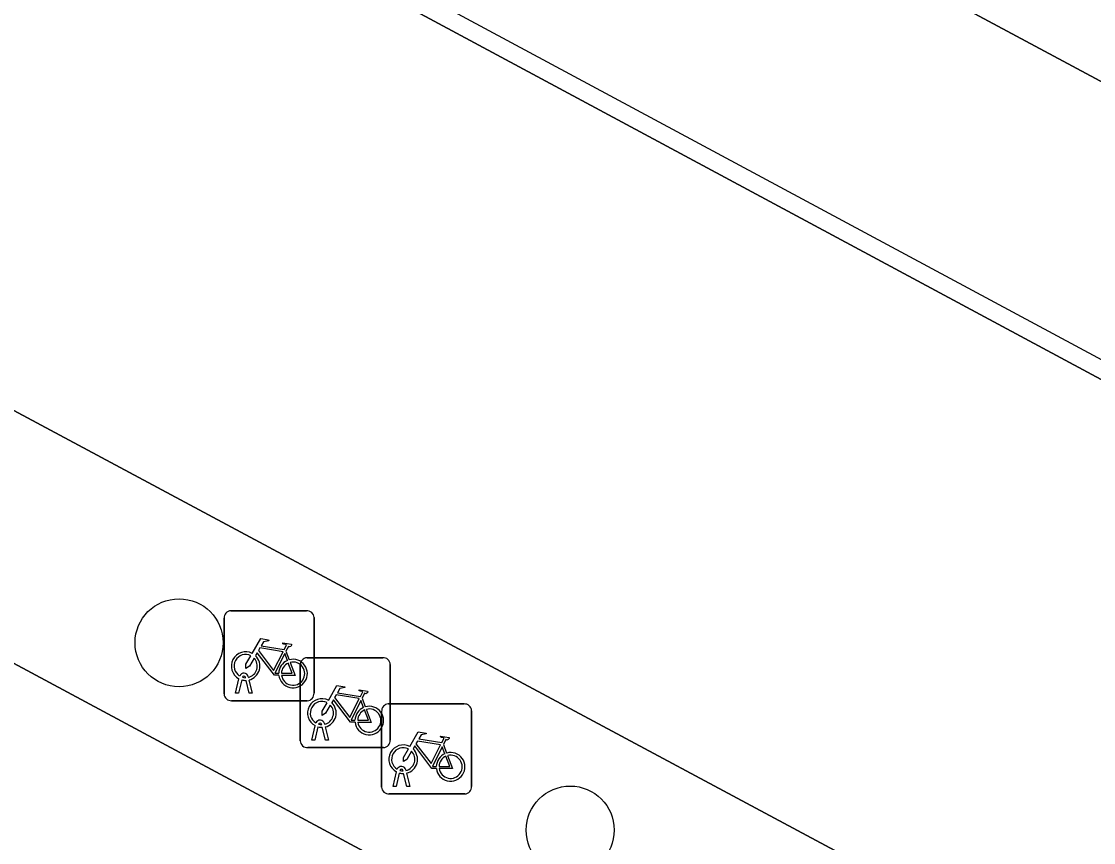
# Model space of a CAD drawing. Extents: x 159489 to 160304, y 383825 to 384531.
# Drawn here: x 159965.8 to 159977.72, y 384125.97 to 384135.1 of the extents above; entities that cross this region are included whole.
import ezdxf

# ---------------------------------------------------------------- set-up
doc = ezdxf.new("R2010")
doc.units = 0
for name, color, linetype in [('IMGEO_Boom', 7, 'Continuous'), ('IMGEO_Fietsenrek', 7, 'Continuous'), ('IMGEO_Lijnafwatering', 7, 'Continuous'), ('IMGEO_Pand', 7, 'Continuous'), ('IMGEO_Parkeervlak_gesloten', 7, 'Continuous'), ('IMGEO_Rijbaan_lokaal_gesloten', 7, 'Continuous'), ('IMGEO_Voetpad_open', 7, 'Continuous')]:
    doc.layers.add(name, color=color, linetype=linetype)

msp = doc.modelspace()

# ---------------------------------------------------------------- linework, layer by layer
at = {"layer": 'IMGEO_Boom'}
for centre in [(159967.554, 384128.192), (159971.901, 384126.11)]:
    msp.add_circle(centre, 0.489, dxfattribs=at)
at = {"layer": 'IMGEO_Fietsenrek'}
for p, q in [((159968.129, 384128.548), (159968.97, 384128.548)), ((159968.97, 384128.548), (159968.129, 384128.548)), ((159968.054, 384127.623), (159968.054, 384128.464)), ((159968.054, 384128.464), (159968.054, 384127.623)), ((159969.054, 384128.473), (159969.054, 384127.632)), ((159969.054, 384127.632), (159969.054, 384128.473)), ((159968.741, 384128.097), (159968.777, 384128.002)), ((159968.901, 384127.101), (159968.901, 384127.942)), ((159968.901, 384127.942), (159968.901, 384127.101)), ((159968.976, 384128.026), (159969.817, 384128.026)), ((159969.817, 384128.026), (159968.976, 384128.026)), ((159969.901, 384127.951), (159969.901, 384127.11)), ((159969.901, 384127.11), (159969.901, 384127.951)), ((159968.292, 384127.804), (159968.291, 384127.808)), ((159968.323, 384127.815), (159968.324, 384127.808)), ((159968.181, 384127.632), (159968.22, 384127.792)), ((159968.25, 384127.78), (159968.215, 384127.632)), ((159968.333, 384127.632), (159968.299, 384127.774)), ((159968.331, 384127.778), (159968.366, 384127.632)), ((159968.215, 384127.632), (159968.181, 384127.632)), ((159968.366, 384127.632), (159968.333, 384127.632)), ((159969.588, 384127.575), (159969.624, 384127.48)), ((159968.979, 384127.548), (159968.138, 384127.548)), ((159968.138, 384127.548), (159968.979, 384127.548)), ((159969.88, 384127.512), (159970.721, 384127.512)), ((159970.721, 384127.512), (159969.88, 384127.512)), ((159969.805, 384126.587), (159969.805, 384127.428)), ((159969.805, 384127.428), (159969.805, 384126.587)), ((159970.805, 384127.437), (159970.805, 384126.596)), ((159970.805, 384126.596), (159970.805, 384127.437)), ((159969.028, 384127.11), (159969.067, 384127.27)), ((159969.097, 384127.258), (159969.062, 384127.11)), ((159969.139, 384127.282), (159969.138, 384127.286)), ((159969.18, 384127.11), (159969.146, 384127.252)), ((159969.17, 384127.293), (159969.171, 384127.286)), ((159969.178, 384127.256), (159969.213, 384127.11)), ((159969.062, 384127.11), (159969.028, 384127.11)), ((159969.213, 384127.11), (159969.18, 384127.11)), ((159969.826, 384127.026), (159968.985, 384127.026)), ((159968.985, 384127.026), (159969.826, 384127.026)), ((159970.492, 384127.061), (159970.528, 384126.966)), ((159969.932, 384126.596), (159969.971, 384126.756)), ((159970.001, 384126.744), (159969.966, 384126.596)), ((159970.043, 384126.768), (159970.042, 384126.772)), ((159970.084, 384126.596), (159970.05, 384126.738)), ((159970.074, 384126.779), (159970.075, 384126.772)), ((159970.082, 384126.742), (159970.117, 384126.596)), ((159970.73, 384126.512), (159969.889, 384126.512)), ((159969.889, 384126.512), (159970.73, 384126.512)), ((159969.966, 384126.596), (159969.932, 384126.596)), ((159970.117, 384126.596), (159970.084, 384126.596))]:
    msp.add_line(p, q, dxfattribs=at)
for points in [[(159968.367, 384128.074), (159968.462, 384128.238), (159968.548, 384128.224), (159968.55, 384128.215), (159968.494, 384128.204), (159968.467, 384128.159), (159968.723, 384128.118)], [(159968.723, 384128.118), (159968.748, 384128.167), (159968.742, 384128.171), (159968.719, 384128.175), (159968.707, 384128.182), (159968.706, 384128.185), (159968.708, 384128.19), (159968.803, 384128.175), (159968.805, 384128.165), (159968.795, 384128.152), (159968.783, 384128.146), (159968.769, 384128.152), (159968.741, 384128.097)], [(159968.388, 384128.022), (159968.336, 384127.932), (159968.296, 384127.907), (159968.297, 384127.954), (159968.352, 384128.048)], [(159968.663, 384127.83), (159968.613, 384127.83), (159968.422, 384128.081), (159968.403, 384128.049)], [(159968.71, 384128.093), (159968.453, 384128.134), (159968.436, 384128.105), (159968.603, 384127.885), (159968.71, 384128.093)], [(159968.758, 384127.995), (159968.728, 384128.072), (159968.619, 384127.854), (159968.662, 384127.854)], [(159968.692, 384127.854), (159968.812, 384127.853), (159968.768, 384127.967)], [(159968.788, 384127.974), (159968.843, 384127.829), (159968.693, 384127.829)], [(159969.214, 384127.552), (159969.309, 384127.716), (159969.395, 384127.702), (159969.397, 384127.693), (159969.341, 384127.682), (159969.314, 384127.637), (159969.57, 384127.596)], [(159969.557, 384127.571), (159969.3, 384127.612), (159969.283, 384127.583), (159969.45, 384127.363), (159969.557, 384127.571)], [(159969.57, 384127.596), (159969.595, 384127.645), (159969.589, 384127.649), (159969.566, 384127.653), (159969.554, 384127.66), (159969.553, 384127.663), (159969.555, 384127.668), (159969.65, 384127.653), (159969.652, 384127.643), (159969.642, 384127.63), (159969.63, 384127.624), (159969.616, 384127.63), (159969.588, 384127.575)], [(159969.235, 384127.5), (159969.183, 384127.41), (159969.143, 384127.385), (159969.144, 384127.432), (159969.199, 384127.526)], [(159969.51, 384127.308), (159969.46, 384127.308), (159969.269, 384127.559), (159969.25, 384127.527)], [(159969.605, 384127.473), (159969.575, 384127.55), (159969.466, 384127.332), (159969.509, 384127.332)], [(159969.635, 384127.452), (159969.69, 384127.307), (159969.54, 384127.307)], [(159969.539, 384127.332), (159969.659, 384127.331), (159969.615, 384127.445)], [(159970.118, 384127.038), (159970.213, 384127.202), (159970.299, 384127.188), (159970.301, 384127.179), (159970.245, 384127.168), (159970.218, 384127.123), (159970.474, 384127.082)], [(159970.461, 384127.057), (159970.204, 384127.098), (159970.187, 384127.069), (159970.354, 384126.849), (159970.461, 384127.057)], [(159970.474, 384127.082), (159970.499, 384127.131), (159970.493, 384127.135), (159970.47, 384127.139), (159970.458, 384127.146), (159970.457, 384127.149), (159970.459, 384127.154), (159970.554, 384127.139), (159970.556, 384127.129), (159970.546, 384127.116), (159970.534, 384127.11), (159970.52, 384127.116), (159970.492, 384127.061)], [(159970.139, 384126.986), (159970.087, 384126.896), (159970.047, 384126.871), (159970.048, 384126.918), (159970.103, 384127.012)], [(159970.414, 384126.794), (159970.364, 384126.794), (159970.173, 384127.045), (159970.154, 384127.013)], [(159970.509, 384126.959), (159970.479, 384127.036), (159970.37, 384126.818), (159970.413, 384126.818)], [(159970.443, 384126.818), (159970.563, 384126.817), (159970.519, 384126.931)], [(159970.539, 384126.938), (159970.594, 384126.793), (159970.444, 384126.793)]]:
    msp.add_lwpolyline(points, dxfattribs=at)
for centre, radius, start, end in [((159968.132, 384128.47), 0.0779, 92.4484, 184.2845), ((159968.132, 384128.47), 0.0779, 92.4484, 184.2845), ((159968.976, 384128.47), 0.0779, 2.4484, 94.2845), ((159968.976, 384128.47), 0.0779, 2.4484, 94.2845), ((159968.294, 384127.933), 0.159, 62.6766, 242.1369), ((159968.294, 384127.933), 0.129, 63.3192, 238.903), ((159968.294, 384127.933), 0.159, 283.5766, 46.6042), ((159968.294, 384127.933), 0.129, 283.6043, 43.4302), ((159968.821, 384127.849), 0.159, 113.3408, 178.3217), ((159968.821, 384127.849), 0.159, 187.0065, 105.7708), ((159968.821, 384127.849), 0.129, 113.923, 177.9556), ((159968.821, 384127.849), 0.129, 188.6715, 104.5883), ((159968.979, 384127.948), 0.0779, 92.4484, 184.2845), ((159968.979, 384127.948), 0.0779, 92.4484, 184.2845), ((159969.823, 384127.948), 0.0779, 2.4484, 94.2845), ((159969.823, 384127.948), 0.0779, 2.4484, 94.2845), ((159968.274, 384127.804), 0.0499, 12.8025, 158.6934), ((159968.274, 384127.804), 0.0174, 12.8025, 163.4502), ((159968.294, 384127.933), 0.129, 253.415, 269.0204), ((159968.294, 384127.933), 0.159, 253.9967, 271.7867), ((159968.132, 384127.626), 0.0779, 182.4484, 274.2845), ((159968.132, 384127.626), 0.0779, 182.4484, 274.2845), ((159968.976, 384127.626), 0.0779, 272.4484, 4.2845), ((159968.976, 384127.626), 0.0779, 272.4484, 4.2845), ((159969.141, 384127.411), 0.159, 62.6766, 242.1369), ((159969.141, 384127.411), 0.129, 63.3192, 238.903), ((159969.141, 384127.411), 0.129, 283.6043, 43.4302), ((159969.141, 384127.411), 0.159, 283.5766, 46.6042), ((159969.668, 384127.327), 0.159, 113.3408, 178.3217), ((159969.668, 384127.327), 0.159, 187.0065, 105.7708), ((159969.668, 384127.327), 0.129, 188.6715, 104.5883), ((159969.883, 384127.434), 0.0779, 92.4484, 184.2845), ((159969.883, 384127.434), 0.0779, 92.4484, 184.2845), ((159970.727, 384127.434), 0.0779, 2.4484, 94.2845), ((159970.727, 384127.434), 0.0779, 2.4484, 94.2845), ((159969.121, 384127.282), 0.0499, 12.8025, 158.6934), ((159969.668, 384127.327), 0.129, 113.923, 177.9556), ((159969.141, 384127.411), 0.159, 253.9967, 271.7867), ((159969.121, 384127.282), 0.0174, 12.8025, 163.4502), ((159969.141, 384127.411), 0.129, 253.415, 269.0204), ((159968.979, 384127.104), 0.0779, 182.4484, 274.2845), ((159968.979, 384127.104), 0.0779, 182.4484, 274.2845), ((159969.823, 384127.104), 0.0779, 272.4484, 4.2845), ((159969.823, 384127.104), 0.0779, 272.4484, 4.2845), ((159970.045, 384126.897), 0.159, 62.6766, 242.1369), ((159970.045, 384126.897), 0.129, 63.3192, 238.903), ((159970.045, 384126.897), 0.129, 283.6043, 43.4302), ((159970.045, 384126.897), 0.159, 283.5766, 46.6042), ((159970.572, 384126.813), 0.159, 187.0065, 105.7708), ((159970.572, 384126.813), 0.159, 113.3408, 178.3217), ((159970.572, 384126.813), 0.129, 113.923, 177.9556), ((159970.572, 384126.813), 0.129, 188.6715, 104.5883), ((159970.025, 384126.768), 0.0499, 12.8025, 158.6934), ((159970.045, 384126.897), 0.159, 253.9967, 271.7867), ((159970.025, 384126.768), 0.0174, 12.8025, 163.4502), ((159970.045, 384126.897), 0.129, 253.415, 269.0204), ((159969.883, 384126.59), 0.0779, 182.4484, 274.2845), ((159969.883, 384126.59), 0.0779, 182.4484, 274.2845), ((159970.727, 384126.59), 0.0779, 272.4484, 4.2845), ((159970.727, 384126.59), 0.0779, 272.4484, 4.2845)]:
    msp.add_arc(centre, radius, start, end, dxfattribs=at)
at = {"layer": 'IMGEO_Lijnafwatering'}
msp.add_lwpolyline([(159967.466, 384136.898), (159984.078, 384127.968)], dxfattribs=at)
at = {"layer": 'IMGEO_Pand'}
msp.add_lwpolyline([(159920.064, 384201.185), (159917.432, 384202.595), (159916.85, 384202.907), (159901.938, 384175.054), (159901.96, 384175.043), (159906.775, 384172.478), (159912.035, 384169.676), (159918.126, 384166.432), (159935.251, 384157.25), (159940.225, 384154.583), (159948.39, 384150.205), (159951.365, 384148.61), (159970.476, 384138.363), (159972.877, 384137.075), (159988.602, 384128.644), (159993.803, 384125.855), (160002.485, 384121.2), (160003.04, 384122.23), (160003.607, 384123.282), (160007.121, 384129.803), (160017.466, 384149)], close=True, dxfattribs=at)
at = {"layer": 'IMGEO_Parkeervlak_gesloten'}
msp.add_lwpolyline([(159912.004, 384156.822), (159911.095, 384155.132), (159969.104, 384123.965), (159970.012, 384125.655)], close=True, dxfattribs=at)
at = {"layer": 'IMGEO_Rijbaan_lokaal_gesloten'}
msp.add_lwpolyline([(159910.698, 384167.182), (159905.438, 384169.984), (159900.602, 384172.559), (159897.742, 384167.217), (159991.549, 384116.926), (159998.32, 384113.209), (160001.178, 384118.557)], close=True, dxfattribs=at)
at = {"layer": 'IMGEO_Voetpad_open'}
for points in [[(159993.803, 384125.855), (159988.602, 384128.644), (159972.877, 384137.075), (159970.476, 384138.363), (159951.365, 384148.61), (159948.39, 384150.205), (159940.225, 384154.583), (159935.251, 384157.25), (159918.126, 384166.432), (159912.035, 384169.676), (159906.775, 384172.478), (159901.96, 384175.043), (159901.938, 384175.054), (159899.663, 384176.232), (159894.932, 384167.392), (159894.341, 384166.312), (159912.004, 384156.822), (159970.012, 384125.655), (159974.934, 384123.011), (159989.868, 384114.987), (159997.184, 384111.056)], [(159998.32, 384113.209), (159991.549, 384116.926), (159897.742, 384167.217), (159900.602, 384172.559), (159905.438, 384169.984), (159910.698, 384167.182), (160001.178, 384118.557)]]:
    msp.add_lwpolyline(points, dxfattribs=at)

doc.saveas('drawing.dxf')
